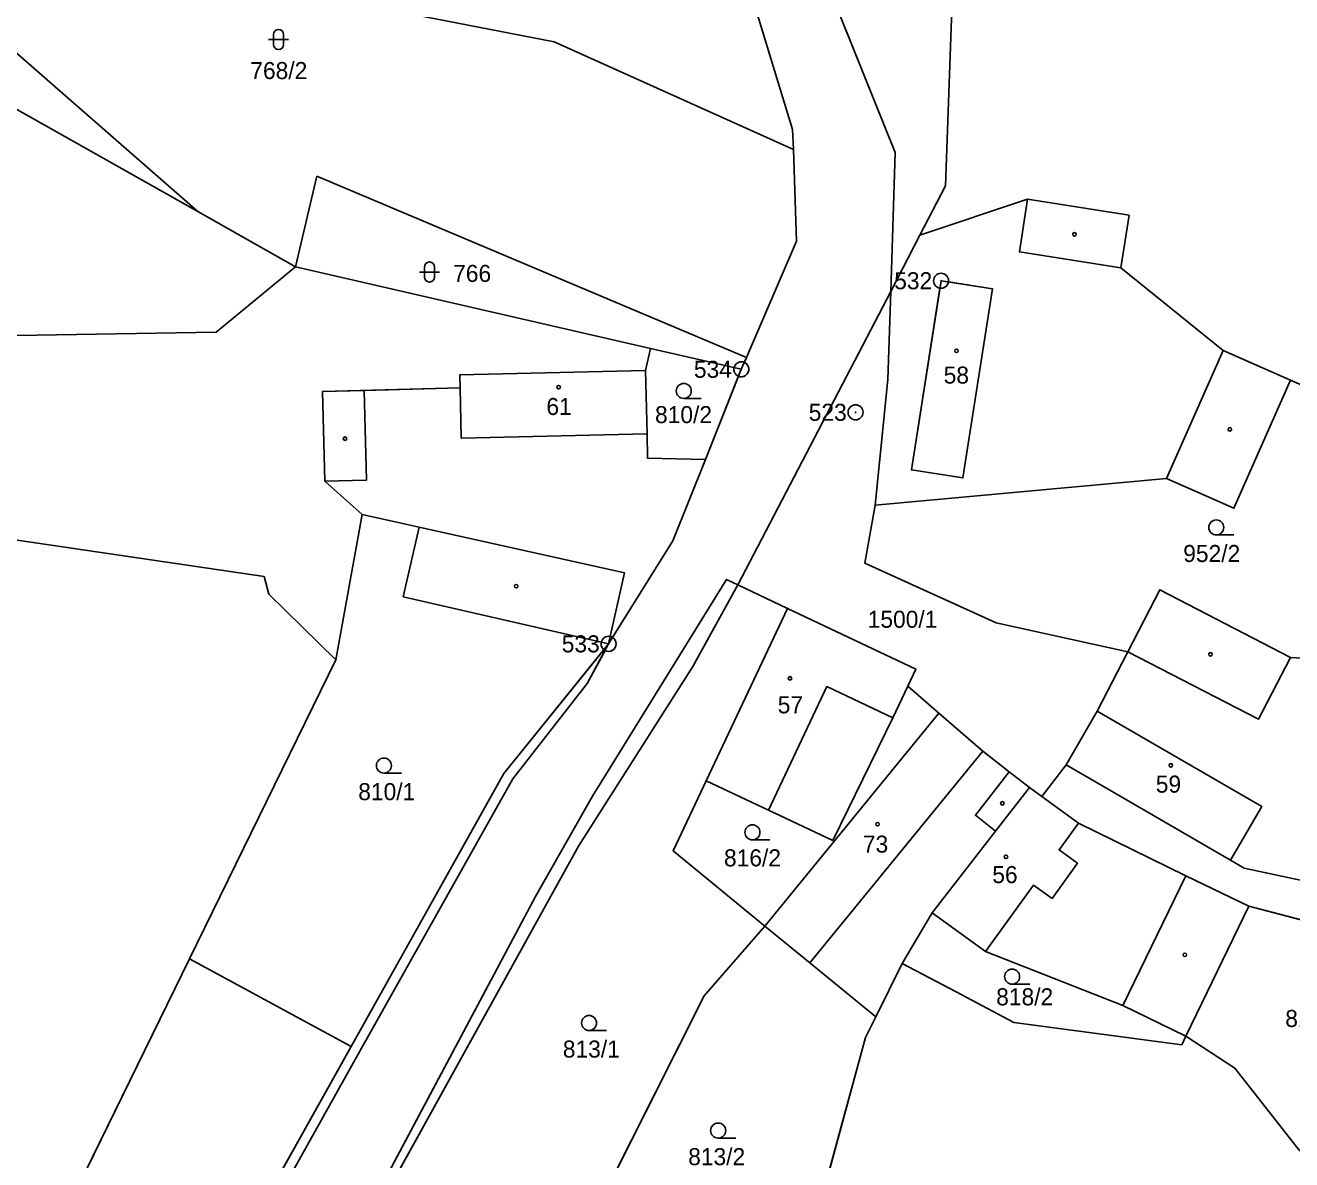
# Model space of a CAD drawing. Extents: x -760642 to -757221, y -1092371 to -1088855.
# Drawn here: x -760193.8 to -760067.5, y -1091841.1 to -1091728 of the extents above; entities that cross this region are included whole.
import ezdxf

# ---------------------------------------------------------------- set-up
doc = ezdxf.new("R2010")
doc.units = 0
for name, color, linetype in [('Vrstva 1', 7, 'Continuous'), ('Vrstva 17', 7, 'Continuous'), ('Vrstva 18', 7, 'Continuous'), ('Vrstva 19', 7, 'Continuous'), ('Vrstva 24', 7, 'Continuous'), ('Vrstva 25', 7, 'Continuous'), ('Vrstva 26', 7, 'Continuous'), ('Vrstva 27', 7, 'Continuous'), ('Vrstva 4', 7, 'Continuous')]:
    doc.layers.add(name, color=color, linetype=linetype)

msp = doc.modelspace()

# ---------------------------------------------------------------- linework, layer by layer
at = {"layer": 'Vrstva 1'}
for p, q in [((-760115.88, -1091718.65), (-760107.03, -1091740.65)), ((-760203.55, -1091723.02), (-760176.61, -1091746.55)), ((-760162.5, -1091725.45), (-760141.05, -1091729.63)), ((-760121.25, -1091725.35), (-760117.3, -1091738.36)), ((-760101.42, -1091727.32), (-760102.01, -1091743.99)), ((-760205.4, -1091730.3), (-760176.61, -1091746.55)), ((-760141.05, -1091729.63), (-760117.2, -1091740.34)), ((-760117.2, -1091740.34), (-760117.3, -1091738.36)), ((-760116.87, -1091749.5), (-760117.2, -1091740.34)), ((-760107.03, -1091740.65), (-760107.48, -1091754.5)), ((-760166.87, -1091752.04), (-760164.73, -1091743)), ((-760164.73, -1091743), (-760121.88, -1091761.09)), ((-760102.01, -1091743.99), (-760104.57, -1091748.91)), ((-760093.83, -1091745.32), (-760104.57, -1091748.91)), ((-760093.83, -1091745.32), (-760083.7, -1091746.91)), ((-760176.61, -1091746.55), (-760166.87, -1091752.04)), ((-760083.7, -1091746.91), (-760084.52, -1091752.15)), ((-760121.88, -1091761.09), (-760116.87, -1091749.5)), ((-760104.57, -1091748.91), (-760107.48, -1091754.5)), ((-760174.77, -1091758.58), (-760166.87, -1091752.04)), ((-760131.44, -1091760.19), (-760166.87, -1091752.04)), ((-760084.52, -1091752.15), (-760074.31, -1091760.38)), ((-760107.48, -1091754.5), (-760122.74, -1091783.77)), ((-760107.48, -1091754.5), (-760107.77, -1091763.29)), ((-760219.95, -1091759.29), (-760174.77, -1091758.58)), ((-760131.95, -1091762.39), (-760131.44, -1091760.19)), ((-760122.39, -1091762.27), (-760131.44, -1091760.19)), ((-760067.6, -1091763.35), (-760074.31, -1091760.38)), ((-760122.39, -1091762.27), (-760121.88, -1091761.09)), ((-760131.95, -1091762.39), (-760150.48, -1091762.83)), ((-760150.45, -1091764.13), (-760150.48, -1091762.83)), ((-760131.8, -1091768.71), (-760131.95, -1091762.39)), ((-760125.98, -1091771.27), (-760122.39, -1091762.27)), ((-760107.77, -1091763.29), (-760109.05, -1091775.82)), ((-760073.25, -1091776.12), (-760067.6, -1091763.35)), ((-760067.6, -1091763.35), (-760052.62, -1091769.98)), ((-760164.17, -1091764.48), (-760160.03, -1091764.38)), ((-760163.94, -1091773.43), (-760164.17, -1091764.48)), ((-760160.03, -1091764.38), (-760150.45, -1091764.13)), ((-760131.8, -1091768.71), (-760131.74, -1091771.14)), ((-760170.01, -1091782.92), (-760259.12, -1091769.84)), ((-760131.74, -1091771.14), (-760125.98, -1091771.27)), ((-760129.22, -1091779.38), (-760125.98, -1091771.27)), ((-760160.22, -1091776.76), (-760163.94, -1091773.43)), ((-760079.96, -1091773.15), (-760109.05, -1091775.82)), ((-760079.96, -1091773.15), (-760073.25, -1091776.12)), ((-760109.05, -1091775.82), (-760110.08, -1091781.6)), ((-760160.22, -1091776.76), (-760162.86, -1091791.26)), ((-760160.22, -1091776.76), (-760154.53, -1091778.02)), ((-760154.53, -1091778.02), (-760156.12, -1091784.96)), ((-760129.22, -1091779.38), (-760135.63, -1091789.65)), ((-760110.08, -1091781.6), (-760096.96, -1091787.54)), ((-760169.53, -1091784.68), (-760170.01, -1091782.92)), ((-760162.86, -1091791.26), (-760169.53, -1091784.68)), ((-760122.74, -1091783.77), (-760127.23, -1091791.91)), ((-760117.77, -1091786.12), (-760122.74, -1091783.77)), ((-760083.83, -1091790.44), (-760080.64, -1091784.27)), ((-760067.61, -1091791), (-760080.64, -1091784.27)), ((-760135.63, -1091789.65), (-760156.12, -1091784.96)), ((-760125.89, -1091803.3), (-760117.77, -1091786.12)), ((-760104.98, -1091792.17), (-760117.77, -1091786.12)), ((-760096.96, -1091787.54), (-760083.83, -1091790.44)), ((-760135.63, -1091789.65), (-760146.08, -1091802.59)), ((-760162.86, -1091791.26), (-760177.46, -1091821.06)), ((-760086.88, -1091796.35), (-760083.83, -1091790.44)), ((-760067.61, -1091791), (-760061.11, -1091791.39)), ((-760127.23, -1091791.91), (-760138.64, -1091809.84)), ((-760105.79, -1091793.88), (-760104.98, -1091792.17)), ((-760107.28, -1091797.03), (-760105.79, -1091793.88)), ((-760105.79, -1091793.88), (-760102.7, -1091796.55)), ((-760102.7, -1091796.55), (-760120.03, -1091817.79)), ((-760113.25, -1091809.27), (-760107.28, -1091797.03)), ((-760102.7, -1091796.55), (-760098.3, -1091800.35)), ((-760086.88, -1091796.35), (-760089.99, -1091801.71)), ((-760098.3, -1091800.35), (-760095.65, -1091802.42)), ((-760146.08, -1091802.59), (-760161.33, -1091829.82)), ((-760095.65, -1091802.42), (-760093.63, -1091803.99)), ((-760089.99, -1091801.71), (-760092.4, -1091804.89)), ((-760089.99, -1091801.71), (-760073.57, -1091811.23)), ((-760129.19, -1091810.28), (-760125.89, -1091803.3)), ((-760119.68, -1091806.24), (-760125.89, -1091803.3)), ((-760093.63, -1091803.99), (-760097.02, -1091808.33)), ((-760093.63, -1091803.99), (-760092.4, -1091804.89)), ((-760092.4, -1091804.89), (-760088.75, -1091807.53)), ((-760113.25, -1091809.27), (-760119.68, -1091806.24)), ((-760088.75, -1091807.53), (-760078.04, -1091812.77)), ((-760097.02, -1091808.33), (-760103.35, -1091816.46)), ((-760138.64, -1091809.84), (-760157.84, -1091844.49)), ((-760120.03, -1091817.79), (-760129.19, -1091810.28)), ((-760073.57, -1091811.23), (-760072.23, -1091812.01)), ((-760072.23, -1091812.01), (-760062.4, -1091814.13)), ((-760078.04, -1091812.77), (-760071.76, -1091815.81)), ((-760103.35, -1091816.46), (-760106.33, -1091821.54)), ((-760103.35, -1091816.46), (-760098.03, -1091820.32)), ((-760078.03, -1091828.77), (-760071.76, -1091815.81)), ((-760071.76, -1091815.81), (-760053.92, -1091820.49)), ((-760120.03, -1091817.79), (-760126.1, -1091824.76)), ((-760120.03, -1091817.79), (-760115.54, -1091821.46)), ((-760098.03, -1091820.32), (-760084.34, -1091825.72)), ((-760177.46, -1091821.06), (-760198.8, -1091864.64)), ((-760177.46, -1091821.06), (-760161.33, -1091829.82)), ((-760115.54, -1091821.46), (-760108.97, -1091826.85)), ((-760106.33, -1091821.54), (-760108.97, -1091826.85)), ((-760106.33, -1091821.54), (-760100.97, -1091824.37)), ((-760126.1, -1091824.76), (-760140.71, -1091853.78)), ((-760100.97, -1091824.37), (-760095.2, -1091827.41)), ((-760084.34, -1091825.72), (-760078.03, -1091828.77)), ((-760108.97, -1091826.85), (-760109.99, -1091828.91)), ((-760095.2, -1091827.41), (-760078.45, -1091829.63)), ((-760109.99, -1091828.91), (-760119.88, -1091865.09)), ((-760078.45, -1091829.63), (-760078.03, -1091828.77)), ((-760078.03, -1091828.77), (-760073.15, -1091831.98)), ((-760161.33, -1091829.82), (-760175.98, -1091856)), ((-760073.15, -1091831.98), (-760066.72, -1091840.14))]:
    msp.add_line(p, q, dxfattribs=at)
at = {"layer": 'Vrstva 24'}
for centre, radius in [((-760102.46, -1091753.44), 0.75), ((-760102.46, -1091753.44), 0.0327), ((-760122.39, -1091762.27), 0.75), ((-760122.39, -1091762.27), 0.0327), ((-760110.99, -1091766.56), 0.75), ((-760110.99, -1091766.56), 0.0327), ((-760135.63, -1091789.65), 0.75), ((-760135.63, -1091789.65), 0.0327)]:
    msp.add_circle(centre, radius, dxfattribs=at)
at = {"layer": 'Vrstva 25'}
for p, q in [((-760169.06, -1091729.88), (-760169.06, -1091728.88)), ((-760168.06, -1091729.88), (-760168.06, -1091728.88)), ((-760169.56, -1091729.38), (-760167.56, -1091729.38)), ((-760154, -1091753.07), (-760154, -1091752.07)), ((-760153, -1091753.07), (-760153, -1091752.07)), ((-760154.5, -1091752.57), (-760152.5, -1091752.57)), ((-760126.38, -1091765.18), (-760128.13, -1091765.18)), ((-760073.25, -1091778.79), (-760075, -1091778.79)), ((-760156.3, -1091802.54), (-760158.05, -1091802.54)), ((-760119.53, -1091809.2), (-760121.28, -1091809.2)), ((-760093.62, -1091823.59), (-760095.37, -1091823.59)), ((-760135.83, -1091828.21), (-760137.58, -1091828.21)), ((-760122.95, -1091838.94), (-760124.7, -1091838.94))]:
    msp.add_line(p, q, dxfattribs=at)
for centre, radius in [((-760089.15, -1091748.81), 0.175), ((-760100.92, -1091760.43), 0.175), ((-760140.62, -1091764.05), 0.175), ((-760128.13, -1091764.43), 0.75), ((-760073.65, -1091768.26), 0.175), ((-760161.93, -1091769.19), 0.175), ((-760075, -1091778.04), 0.75), ((-760144.85, -1091783.9), 0.175), ((-760075.58, -1091790.69), 0.175), ((-760117.54, -1091793.09), 0.175), ((-760158.05, -1091801.79), 0.75), ((-760079.54, -1091801.76), 0.175), ((-760096.34, -1091805.55), 0.175), ((-760108.81, -1091807.64), 0.175), ((-760121.28, -1091808.45), 0.75), ((-760095.99, -1091810.89), 0.175), ((-760078.14, -1091820.66), 0.175), ((-760095.37, -1091822.84), 0.75), ((-760137.58, -1091827.46), 0.75), ((-760124.7, -1091838.19), 0.75)]:
    msp.add_circle(centre, radius, dxfattribs=at)
for centre, start, end in [((-760168.56, -1091728.88), 0, 180), ((-760168.56, -1091729.88), 180, 0), ((-760153.5, -1091752.07), 0, 180), ((-760153.5, -1091753.07), 180, 0)]:
    msp.add_arc(centre, 0.5, start, end, dxfattribs=at)
at = {"layer": 'Vrstva 26'}
for points in [[(-760102.18, -1091713.78), (-760115.88, -1091718.65), (-760107.03, -1091740.65), (-760107.48, -1091754.5), (-760104.57, -1091748.91), (-760102.01, -1091743.99), (-760101.42, -1091727.32), (-760099.95, -1091712.99), (-760102.18, -1091713.78)], [(-760135.985, -1091790.311), (-760137.76, -1091793.61), (-760145.17, -1091803.11), (-760160.45, -1091830.26), (-760175.1, -1091856.48), (-760178.514, -1091869.696), (-760170.83, -1091871.611), (-760167.43, -1091860.87), (-760142.94, -1091814.83), (-760137.24, -1091804.84), (-760123.88, -1091783.23), (-760122.74, -1091783.77), (-760107.48, -1091754.5), (-760107.03, -1091740.65), (-760115.88, -1091718.65)], [(-760121.25, -1091725.35), (-760117.3, -1091738.36), (-760117.2, -1091740.34), (-760116.87, -1091749.5), (-760121.88, -1091761.09), (-760122.092, -1091761.582)], [(-760084.52, -1091752.15), (-760094.65, -1091750.56), (-760093.83, -1091745.32), (-760104.57, -1091748.91), (-760107.48, -1091754.5), (-760107.77, -1091763.29), (-760109.05, -1091775.82), (-760079.96, -1091773.15), (-760074.31, -1091760.38), (-760084.52, -1091752.15)], [(-760093.83, -1091745.32), (-760094.65, -1091750.56), (-760084.52, -1091752.15), (-760083.7, -1091746.91), (-760093.83, -1091745.32)], [(-760096.96, -1091787.54), (-760110.08, -1091781.6), (-760109.05, -1091775.82), (-760107.77, -1091763.29), (-760107.48, -1091754.5), (-760122.74, -1091783.77), (-760117.77, -1091786.12), (-760104.98, -1091792.17), (-760105.79, -1091793.88), (-760102.7, -1091796.55), (-760098.3, -1091800.35), (-760095.65, -1091802.42), (-760093.63, -1091803.99), (-760092.4, -1091804.89), (-760089.99, -1091801.71), (-760086.88, -1091796.35), (-760083.83, -1091790.44), (-760096.96, -1091787.54)], [(-760102.576, -1091754.181), (-760105.42, -1091772.31), (-760100.28, -1091773.11), (-760097.32, -1091754.25), (-760101.719, -1091753.557)], [(-760123.121, -1091762.102), (-760131.44, -1091760.19), (-760131.95, -1091762.39), (-760131.8, -1091768.71), (-760131.74, -1091771.14), (-760125.98, -1091771.27), (-760122.668, -1091762.967)], [(-760074.31, -1091760.38), (-760079.96, -1091773.15), (-760073.25, -1091776.12), (-760067.6, -1091763.35), (-760074.31, -1091760.38)], [(-760150.45, -1091764.13), (-760150.33, -1091769.15), (-760131.8, -1091768.71), (-760131.95, -1091762.39), (-760150.48, -1091762.83), (-760150.45, -1091764.13)], [(-760122.668, -1091762.967), (-760125.98, -1091771.27), (-760129.22, -1091779.38), (-760135.233, -1091789.014)], [(-760056.25, -1091781.98), (-760054.25, -1091776.09), (-760052.62, -1091769.98), (-760067.6, -1091763.35), (-760073.25, -1091776.12), (-760079.96, -1091773.15), (-760109.05, -1091775.82), (-760110.08, -1091781.6), (-760096.96, -1091787.54), (-760083.83, -1091790.44), (-760080.64, -1091784.27), (-760067.61, -1091791), (-760061.11, -1091791.39), (-760056.25, -1091781.98)], [(-760061.11, -1091791.39), (-760056.25, -1091781.98), (-760054.25, -1091776.09), (-760052.62, -1091769.98), (-760067.6, -1091763.35), (-760073.25, -1091776.12), (-760079.96, -1091773.15), (-760109.05, -1091775.82), (-760110.08, -1091781.6), (-760096.96, -1091787.54), (-760083.83, -1091790.44), (-760080.64, -1091784.27), (-760067.61, -1091791), (-760061.11, -1091791.39)], [(-760159.8, -1091773.32), (-760160.03, -1091764.38), (-760164.17, -1091764.48), (-760163.94, -1091773.43), (-760159.8, -1091773.32)], [(-760135.233, -1091789.014), (-760129.22, -1091779.38), (-760125.98, -1091771.27), (-760131.74, -1091771.14), (-760131.8, -1091768.71), (-760150.33, -1091769.15), (-760150.45, -1091764.13), (-760160.03, -1091764.38), (-760159.8, -1091773.32), (-760163.94, -1091773.43), (-760160.22, -1091776.76), (-760154.53, -1091778.02), (-760134.04, -1091782.57), (-760135.466, -1091788.918)], [(-760136.361, -1091789.483), (-760156.12, -1091784.96), (-760154.53, -1091778.02), (-760160.22, -1091776.76), (-760162.86, -1091791.26), (-760177.46, -1091821.06), (-760161.33, -1091829.82), (-760146.08, -1091802.59), (-760136.101, -1091790.233)], [(-760135.466, -1091788.918), (-760134.04, -1091782.57), (-760154.53, -1091778.02), (-760156.12, -1091784.96), (-760136.361, -1091789.483)], [(-760120.03, -1091817.79), (-760129.19, -1091810.28), (-760125.89, -1091803.3), (-760117.77, -1091786.12), (-760122.74, -1091783.77), (-760127.23, -1091791.91), (-760138.64, -1091809.84), (-760157.84, -1091844.49), (-760140.71, -1091853.78), (-760126.1, -1091824.76), (-760120.03, -1091817.79)], [(-760083.83, -1091790.44), (-760070.8, -1091797.17), (-760067.61, -1091791), (-760080.64, -1091784.27), (-760083.83, -1091790.44)], [(-760119.68, -1091806.24), (-760113.85, -1091793.92), (-760107.28, -1091797.03), (-760105.79, -1091793.88), (-760104.98, -1091792.17), (-760117.77, -1091786.12), (-760125.89, -1091803.3), (-760119.68, -1091806.24)], [(-760070.8, -1091797.17), (-760083.83, -1091790.44), (-760086.88, -1091796.35), (-760070.46, -1091805.87), (-760073.57, -1091811.23), (-760072.23, -1091812.01), (-760062.4, -1091814.13), (-760056.93, -1091795), (-760061.11, -1091791.39), (-760067.61, -1091791), (-760070.8, -1091797.17)], [(-760120.03, -1091817.79), (-760102.7, -1091796.55), (-760105.79, -1091793.88), (-760107.28, -1091797.03), (-760113.25, -1091809.27), (-760119.68, -1091806.24), (-760125.89, -1091803.3), (-760129.19, -1091810.28), (-760120.03, -1091817.79)], [(-760113.85, -1091793.92), (-760119.68, -1091806.24), (-760113.25, -1091809.27), (-760107.28, -1091797.03), (-760113.85, -1091793.92)], [(-760115.54, -1091821.46), (-760098.3, -1091800.35), (-760102.7, -1091796.55), (-760120.03, -1091817.79), (-760115.54, -1091821.46)], [(-760070.46, -1091805.87), (-760086.88, -1091796.35), (-760089.99, -1091801.71), (-760073.57, -1091811.23), (-760070.46, -1091805.87)], [(-760097.02, -1091808.33), (-760099.04, -1091806.75), (-760095.65, -1091802.42), (-760098.3, -1091800.35), (-760115.54, -1091821.46), (-760108.97, -1091826.85), (-760106.33, -1091821.54), (-760103.35, -1091816.46), (-760097.02, -1091808.33)], [(-760095.65, -1091802.42), (-760099.04, -1091806.75), (-760097.02, -1091808.33), (-760093.63, -1091803.99), (-760095.65, -1091802.42)], [(-760032.08, -1091830.3), (-760029.36, -1091822.6), (-760038.42, -1091823.05), (-760052.81, -1091817.35), (-760062.4, -1091814.13), (-760072.23, -1091812.01), (-760073.57, -1091811.23), (-760089.99, -1091801.71), (-760092.4, -1091804.89), (-760088.75, -1091807.53), (-760078.04, -1091812.77), (-760071.76, -1091815.81), (-760053.92, -1091820.49), (-760032.08, -1091830.3)], [(-760098.03, -1091820.32), (-760093.23, -1091813.7), (-760091.39, -1091815.03), (-760088.85, -1091811.53), (-760090.69, -1091810.2), (-760088.75, -1091807.53), (-760092.4, -1091804.89), (-760093.63, -1091803.99), (-760097.02, -1091808.33), (-760103.35, -1091816.46), (-760098.03, -1091820.32)], [(-760088.75, -1091807.53), (-760090.69, -1091810.2), (-760088.85, -1091811.53), (-760091.39, -1091815.03), (-760093.23, -1091813.7), (-760098.03, -1091820.32), (-760084.34, -1091825.72), (-760078.04, -1091812.77), (-760088.75, -1091807.53)], [(-760078.04, -1091812.77), (-760084.34, -1091825.72), (-760078.03, -1091828.77), (-760071.76, -1091815.81), (-760078.04, -1091812.77)], [(-760078.03, -1091828.77), (-760084.34, -1091825.72), (-760098.03, -1091820.32), (-760103.35, -1091816.46), (-760106.33, -1091821.54), (-760100.97, -1091824.37), (-760095.2, -1091827.41), (-760078.45, -1091829.63), (-760078.03, -1091828.77)], [(-760078.03, -1091828.77), (-760073.15, -1091831.98), (-760066.72, -1091840.14), (-760065.57, -1091841.04), (-760063.74, -1091837.82), (-760053.92, -1091820.49), (-760071.76, -1091815.81), (-760078.03, -1091828.77)], [(-760126.1, -1091824.76), (-760140.71, -1091853.78), (-760119.88, -1091865.09), (-760109.99, -1091828.91), (-760108.97, -1091826.85), (-760115.54, -1091821.46), (-760120.03, -1091817.79), (-760126.1, -1091824.76)], [(-760198.8, -1091864.64), (-760179.38, -1091869.48), (-760175.98, -1091856), (-760161.33, -1091829.82), (-760177.46, -1091821.06), (-760198.8, -1091864.64)], [(-760078.03, -1091828.77), (-760078.45, -1091829.63), (-760095.2, -1091827.41), (-760100.97, -1091824.37), (-760106.33, -1091821.54), (-760108.97, -1091826.85), (-760109.99, -1091828.91), (-760119.88, -1091865.09), (-760124.19, -1091882.58), (-760117.05, -1091883.97), (-760116.48, -1091874), (-760107.02, -1091864.37), (-760080.74, -1091845.85), (-760065.78, -1091849.53), (-760061.85, -1091843.93), (-760065.57, -1091841.04), (-760066.72, -1091840.14), (-760073.15, -1091831.98), (-760078.03, -1091828.77)]]:
    msp.add_lwpolyline(points, dxfattribs=at)
for centre, radius, start, end in [((-760102.46, -1091753.44), 0.75, 261.08507, 351.04455), ((-760122.39, -1091762.27), 0.75, 167.05626, 180), ((-760122.39, -1091762.27), 0.75, 0, 66.62584), ((-760122.39, -1091762.27), 0.75, 180, 248.25349), ((-760122.39, -1091762.27), 0.75, 248.25349, 0), ((-760135.63, -1091789.65), 0.75, 167.10754, 180), ((-760135.63, -1091789.65), 0.75, 180, 231.07658), ((-760135.63, -1091789.65), 0.75, 77.34273, 167.10754), ((-760135.63, -1091789.65), 0.75, 241.72513, 0), ((-760135.63, -1091789.65), 0.75, 58.02973, 77.34273), ((-760135.63, -1091789.65), 0.75, 0, 58.02973), ((-760096.34, -1091805.55), 0.175, 0, 180), ((-760096.34, -1091805.55), 0.175, 0, 180), ((-760096.34, -1091805.55), 0.175, 180, 0), ((-760096.34, -1091805.55), 0.175, 180, 0)]:
    msp.add_arc(centre, radius, start, end, dxfattribs=at)
at = {"layer": 'Vrstva 27'}
for points in [[(-760121.25, -1091725.35), (-760117.3, -1091738.36), (-760117.2, -1091740.34), (-760116.87, -1091749.5), (-760121.88, -1091761.09), (-760122.39, -1091762.27), (-760131.44, -1091760.19), (-760131.95, -1091762.39), (-760150.48, -1091762.83), (-760150.45, -1091764.13), (-760164.17, -1091764.48), (-760163.94, -1091773.43), (-760160.22, -1091776.76), (-760162.86, -1091791.26), (-760177.46, -1091821.06)], [(-760032.08, -1091830.3), (-760029.36, -1091822.6), (-760008.09, -1091806.96), (-760009.13, -1091781.74), (-760014.74, -1091779.65), (-760014.23, -1091776.69), (-760025.34, -1091774.59), (-760025.6, -1091775.59), (-760051.53, -1091765.92), (-760052.62, -1091769.98), (-760067.6, -1091763.35), (-760074.31, -1091760.38), (-760084.52, -1091752.15), (-760083.7, -1091746.91), (-760093.83, -1091745.32), (-760104.57, -1091748.91), (-760102.01, -1091743.99), (-760101.42, -1091727.32)], [(-760177.46, -1091821.06), (-760198.8, -1091864.64), (-760179.38, -1091869.48)]]:
    msp.add_lwpolyline(points, dxfattribs=at)
at = {"layer": 'Vrstva 4'}
for p, q in [((-760094.65, -1091750.56), (-760093.83, -1091745.32)), ((-760084.52, -1091752.15), (-760094.65, -1091750.56)), ((-760102.46, -1091753.44), (-760105.42, -1091772.31)), ((-760097.32, -1091754.25), (-760102.46, -1091753.44)), ((-760097.32, -1091754.25), (-760100.28, -1091773.11)), ((-760074.31, -1091760.38), (-760079.96, -1091773.15)), ((-760160.03, -1091764.38), (-760159.8, -1091773.32)), ((-760150.33, -1091769.15), (-760150.45, -1091764.13)), ((-760131.8, -1091768.71), (-760150.33, -1091769.15)), ((-760100.28, -1091773.11), (-760105.42, -1091772.31)), ((-760159.8, -1091773.32), (-760163.94, -1091773.43)), ((-760154.53, -1091778.02), (-760134.04, -1091782.57)), ((-760123.88, -1091783.23), (-760137.24, -1091804.84)), ((-760134.04, -1091782.57), (-760135.63, -1091789.65)), ((-760123.88, -1091783.23), (-760122.74, -1091783.77)), ((-760135.63, -1091789.65), (-760137.76, -1091793.61)), ((-760083.83, -1091790.44), (-760070.8, -1091797.17)), ((-760070.8, -1091797.17), (-760067.61, -1091791)), ((-760137.76, -1091793.61), (-760145.17, -1091803.11)), ((-760113.85, -1091793.92), (-760119.68, -1091806.24)), ((-760107.28, -1091797.03), (-760113.85, -1091793.92)), ((-760086.88, -1091796.35), (-760070.46, -1091805.87)), ((-760098.3, -1091800.35), (-760115.54, -1091821.46)), ((-760099.04, -1091806.75), (-760095.65, -1091802.42)), ((-760145.17, -1091803.11), (-760160.45, -1091830.26)), ((-760137.24, -1091804.84), (-760142.94, -1091814.83)), ((-760070.46, -1091805.87), (-760073.57, -1091811.23)), ((-760097.02, -1091808.33), (-760099.04, -1091806.75)), ((-760090.69, -1091810.2), (-760088.75, -1091807.53)), ((-760088.85, -1091811.53), (-760090.69, -1091810.2)), ((-760091.39, -1091815.03), (-760088.85, -1091811.53)), ((-760093.23, -1091813.7), (-760098.03, -1091820.32)), ((-760093.23, -1091813.7), (-760091.39, -1091815.03)), ((-760078.04, -1091812.77), (-760084.34, -1091825.72)), ((-760142.94, -1091814.83), (-760167.43, -1091860.87)), ((-760160.45, -1091830.26), (-760175.1, -1091856.48))]:
    msp.add_line(p, q, dxfattribs=at)

# ---------------------------------------------------------------- texts
at = {"layer": 'Vrstva 17'}
for s, p in [('532', (-760107.136, -1091754.29)), ('534', (-760127.122, -1091763.12)), ('523', (-760115.666, -1091767.41)), ('533', (-760140.306, -1091790.5))]:
    msp.add_text(s, height=1.7, dxfattribs=at).set_placement(p)
at = {"layer": 'Vrstva 18'}
for s, p in [('768/2', (-760171.38, -1091733.33)), ('766', (-760151.14, -1091753.56)), ('810/2', (-760131, -1091767.64)), ('952/2', (-760078.3, -1091781.49)), ('1500/1', (-760109.78, -1091788.05)), ('810/1', (-760160.61, -1091805.24)), ('816/2', (-760124.12, -1091811.84)), ('818/2', (-760096.96, -1091825.7)), ('817', (-760068.12, -1091827.86)), ('813/1', (-760140.2, -1091830.91)), ('813/2', (-760127.69, -1091841.64))]:
    msp.add_text(s, height=1.7, dxfattribs=at).set_placement(p)
at = {"layer": 'Vrstva 19'}
for s, p in [('58', (-760102.2, -1091763.7)), ('61', (-760141.84, -1091766.83)), ('57', (-760118.76, -1091796.58)), ('59', (-760081.04, -1091804.49)), ('73', (-760110.26, -1091810.47)), ('56', (-760097.35, -1091813.51))]:
    msp.add_text(s, height=1.7, dxfattribs=at).set_placement(p)

doc.saveas('drawing.dxf')
